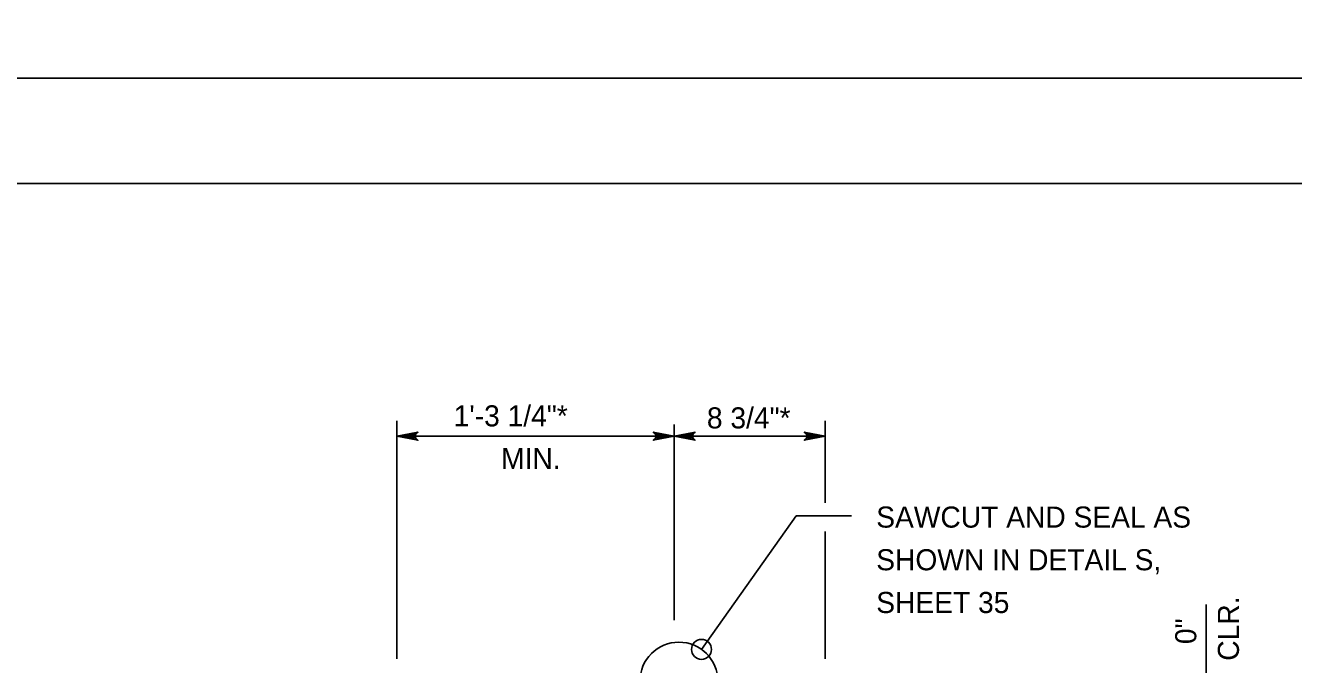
# Model space of a CAD drawing. Extents: x 636530 to 644067, y 294168 to 299122.
# Drawn here: x 639124.7 to 639305.2, y 295867 to 295958 of the extents above; entities that cross this region are included whole.
import ezdxf

# ---------------------------------------------------------------- set-up
doc = ezdxf.new("R2010")
doc.units = 0
doc.layers.add('1', color=7, linetype='Continuous')
doc.layers.add('PLT-BNDY', color=7, linetype='Continuous')

msp = doc.modelspace()

# ---------------------------------------------------------------- linework, layer by layer
at = {"layer": '1'}
for p, q in [((639832.78, 295935.48), (639046.78, 295935.48)), ((639177.59, 295901.71), (639177.59, 295867.85)), ((639238.55, 295890.07), (639238.55, 295901.71)), ((639217.06, 295873.37), (639217.06, 295901.19)), ((639177.59, 295899.53), (639217.06, 295899.53)), ((639217.06, 295899.53), (639238.55, 295899.53)), ((639234.41, 295888.21), (639220.94, 295869.21)), ((639234.41, 295888.21), (639242.27, 295888.21)), ((639238.55, 295867.85), (639238.55, 295885.96)), ((639292.75, 295848.79), (639292.75, 295875.6))]:
    msp.add_line(p, q, dxfattribs=at)
for points in [[(639177.59, 295899.53), (639180.58, 295900.09), (639180.35, 295899.93), (639180.23, 295899.73), (639180.19, 295899.53), (639180.23, 295899.33), (639180.35, 295899.13), (639180.58, 295898.97), (639177.59, 295899.53), (639180.35, 295899.13), (639180.23, 295899.33), (639177.59, 295899.53), (639180.19, 295899.53), (639180.23, 295899.73), (639177.59, 295899.53), (639180.35, 295899.93)], [(639217.06, 295899.53), (639214.07, 295898.97), (639214.3, 295899.13), (639214.42, 295899.33), (639214.46, 295899.53), (639214.42, 295899.73), (639214.3, 295899.93), (639214.07, 295900.09), (639217.06, 295899.53), (639214.3, 295899.93), (639214.42, 295899.73), (639217.06, 295899.53), (639214.46, 295899.53), (639214.42, 295899.33), (639217.06, 295899.53), (639214.3, 295899.13)], [(639217.06, 295899.53), (639220.04, 295900.09), (639219.81, 295899.93), (639219.69, 295899.73), (639219.66, 295899.53), (639219.69, 295899.33), (639219.81, 295899.13), (639220.04, 295898.97), (639217.06, 295899.53), (639219.81, 295899.13), (639219.69, 295899.33), (639217.06, 295899.53), (639219.66, 295899.53), (639219.69, 295899.73), (639217.06, 295899.53), (639219.81, 295899.93)], [(639238.55, 295899.53), (639235.57, 295898.97), (639235.8, 295899.13), (639235.92, 295899.33), (639235.95, 295899.53), (639235.92, 295899.73), (639235.8, 295899.93), (639235.57, 295900.09), (639238.55, 295899.53), (639235.8, 295899.93), (639235.92, 295899.73), (639238.55, 295899.53), (639235.95, 295899.53), (639235.92, 295899.33), (639238.55, 295899.53), (639235.8, 295899.13)]]:
    msp.add_lwpolyline(points, dxfattribs=at)
for centre, radius in [((639217.73, 295864.68), 5.55), ((639220.94, 295869.21), 1.42)]:
    msp.add_circle(centre, radius, dxfattribs=at)
at = {"layer": 'PLT-BNDY'}
for points in [[(639006.78, 296544.48), (639847.78, 296544.48), (639847.78, 295950.48), (639006.78, 295950.48)], [(639006.78, 295950.48), (639847.78, 295950.48), (639847.78, 295356.48), (639006.78, 295356.48)]]:
    msp.add_lwpolyline(points, close=True, dxfattribs=at)

# ---------------------------------------------------------------- texts
at = {"layer": '1'}
for s, rotation, p in [('1\'-3 1/4"*', 360, (639185.67, 295900.93)), ('8 3/4"*', 360, (639221.71, 295900.64)), ('MIN.', 360, (639192.43, 295894.86)), ('CLR.', 90, (639297.43, 295867.59)), ('0"', 90, (639291.36, 295869.96))]:
    msp.add_text(s, height=3, rotation=rotation, dxfattribs=at).set_placement(p)
for s, p in [('SAWCUT AND SEAL AS', (639245.81, 295886.53)), ('SHOWN IN DETAIL S,', (639245.81, 295880.46)), ('SHEET 35', (639245.81, 295874.38))]:
    msp.add_text(s, height=3, dxfattribs=at).set_placement(p)

doc.saveas('drawing.dxf')
